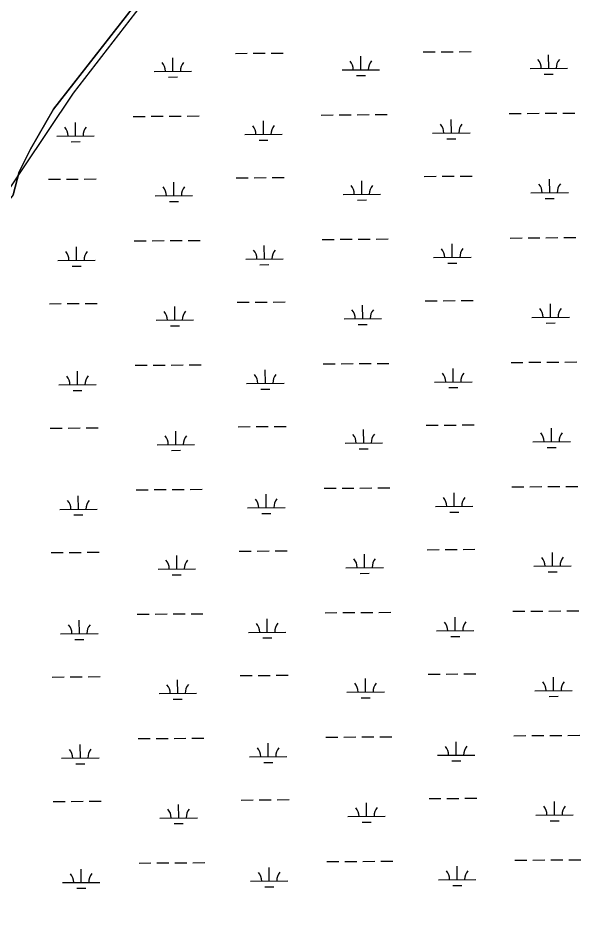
# Model space of a CAD drawing. Extents: x 3540316 to 3578335, y 553172 to 578787.
# Drawn here: x 3573136 to 3574645, y 567058 to 569467 of the extents above; entities that cross this region are included whole.
import ezdxf

# ---------------------------------------------------------------- set-up
doc = ezdxf.new("R2010")
doc.units = 0
for name, color, linetype in [('V-RIVR-IDEN', 7, 'Continuous'), ('V-SITE-VEGE', 7, 'Continuous'), ('V-TOPO-SHOR', 7, 'Continuous'), ('V-WETL-SWMP', 7, 'Continuous')]:
    doc.layers.add(name, color=color, linetype=linetype)

msp = doc.modelspace()

# ---------------------------------------------------------------- linework, layer by layer
at = {"layer": 'V-SITE-VEGE'}
for p, q in [((3573283.7, 569265.8), (3574062.7, 570282.2)), ((3572794.9, 568539.8), (3573283.7, 569265.8))]:
    msp.add_line(p, q, dxfattribs=at)
at = {"layer": 'V-TOPO-SHOR'}
msp.add_lwpolyline([(3576062.3, 570951.7), (3575857.4, 571027.3), (3575490.8, 571164.8), (3575322.8, 571226), (3575170.1, 571226), (3575154.8, 571195.4), (3575124.2, 571164.8), (3575032.6, 571149.6), (3574971.5, 571180.1), (3574925.7, 571210.7), (3574895.1, 571210.7), (3574818.8, 571195.4), (3574727.1, 571103.7), (3574650.7, 571012), (3574039.8, 570293.6), (3573505.2, 569575.3), (3573230.3, 569223.7), (3573169.2, 569116.7), (3573138.6, 569055.6), (3573123.3, 568994.4), (3573062.2, 568918), (3572588.7, 568184.4), (3572283.3, 567771.7), (3571932, 567297.9)], dxfattribs=at)
at = {"layer": 'V-WETL-SWMP'}
for p, q in [((3573230.3, 569223.7), (3573505.2, 569575.3)), ((3573716.3, 569372.5), (3573748.3, 569372.8)), ((3573764.3, 569372.9), (3573796.3, 569373.1)), ((3573812.3, 569373.3), (3573844.3, 569373.5)), ((3574218.2, 569376.4), (3574250.2, 569376.6)), ((3574266.2, 569376.7), (3574298.2, 569377)), ((3574314.2, 569377.1), (3574346.2, 569377.4)), ((3573549.6, 569324.8), (3573549.3, 569360.8)), ((3574051.5, 569328.7), (3574051.2, 569364.7)), ((3574553.4, 569332.5), (3574553.1, 569368.5)), ((3573499.6, 569324.4), (3573599.6, 569325.2)), ((3574001.5, 569328.3), (3574101.5, 569329)), ((3574503.4, 569332.1), (3574603.4, 569332.9)), ((3573537.7, 569309.3), (3573561.7, 569309.5)), ((3574039.6, 569313.1), (3574063.6, 569313.3)), ((3574541.5, 569317), (3574565.5, 569317.2)), ((3573169.2, 569116.7), (3573230.3, 569223.7)), ((3573443.7, 569203.9), (3573475.7, 569204.1)), ((3573491.7, 569204.3), (3573523.7, 569204.5)), ((3573539.7, 569204.6), (3573571.7, 569204.9)), ((3573587.7, 569205), (3573619.7, 569205.3)), ((3573945.6, 569207.8), (3573977.6, 569208)), ((3573993.6, 569208.1), (3574025.5, 569208.4)), ((3574041.5, 569208.5), (3574073.5, 569208.8)), ((3574089.5, 569208.9), (3574121.5, 569209.1)), ((3574447.4, 569211.6), (3574479.4, 569211.9)), ((3574495.4, 569212), (3574527.4, 569212.3)), ((3574543.4, 569212.4), (3574575.4, 569212.6)), ((3574591.4, 569212.8), (3574623.4, 569213)), ((3573289.5, 569152), (3573289.2, 569188)), ((3573791.4, 569155.8), (3573791.1, 569191.8)), ((3574293.2, 569159.7), (3574293, 569195.7)), ((3573741.4, 569155.5), (3573841.4, 569156.2)), ((3574243.3, 569159.3), (3574343.2, 569160.1)), ((3573239.5, 569151.6), (3573339.5, 569152.4)), ((3573277.6, 569136.4), (3573301.6, 569136.6)), ((3573779.5, 569140.3), (3573803.5, 569140.5)), ((3574281.4, 569144.2), (3574305.4, 569144.4)), ((3573138.6, 569055.6), (3573169.2, 569116.7)), ((3573123.3, 568994.4), (3573138.6, 569055.6)), ((3573216.9, 569036), (3573248.9, 569036.2)), ((3573264.9, 569036.3), (3573296.9, 569036.6)), ((3573312.9, 569036.7), (3573344.9, 569037)), ((3573718.8, 569039.8), (3573750.8, 569040.1)), ((3573766.8, 569040.2), (3573798.8, 569040.5)), ((3573814.8, 569040.6), (3573846.8, 569040.8)), ((3574220.7, 569043.7), (3574252.7, 569044)), ((3574268.7, 569044.1), (3574300.7, 569044.3)), ((3574316.7, 569044.5), (3574348.7, 569044.7)), ((3574555.9, 568999.9), (3574555.6, 569035.9)), ((3573552.1, 568992.1), (3573551.9, 569028.1)), ((3574054, 568996), (3574053.8, 569032)), ((3573502.1, 568991.7), (3573602.1, 568992.5)), ((3574004, 568995.6), (3574104, 568996.4)), ((3574505.9, 568999.5), (3574605.9, 569000.3)), ((3573540.3, 568976.6), (3573564.3, 568976.8)), ((3574042.2, 568980.5), (3574066.2, 568980.7)), ((3574544, 568984.3), (3574568, 568984.5)), ((3573446.2, 568871.2), (3573478.2, 568871.5)), ((3573494.2, 568871.6), (3573526.2, 568871.9)), ((3573542.2, 568872), (3573574.2, 568872.2)), ((3573590.2, 568872.3), (3573622.2, 568872.6)), ((3573948.1, 568875.1), (3573980.1, 568875.4)), ((3573996.1, 568875.5), (3574028.1, 568875.7)), ((3574044.1, 568875.8), (3574076.1, 568876.1)), ((3574092.1, 568876.2), (3574124.1, 568876.5)), ((3574450, 568879), (3574482, 568879.2)), ((3574498, 568879.3), (3574530, 568879.6)), ((3574546, 568879.7), (3574578, 568880)), ((3574594, 568880.1), (3574626, 568880.3)), ((3573292, 568819.3), (3573291.7, 568855.3)), ((3573793.9, 568823.2), (3573793.6, 568859.2)), ((3574295.8, 568827), (3574295.5, 568863)), ((3573242, 568818.9), (3573342, 568819.7)), ((3573743.9, 568822.8), (3573843.9, 568823.6)), ((3574245.8, 568826.7), (3574345.8, 568827.4)), ((3573280.1, 568803.8), (3573304.1, 568804)), ((3573782, 568807.7), (3573806, 568807.8)), ((3574283.9, 568811.5), (3574307.9, 568811.7)), ((3573219.5, 568703.3), (3573251.5, 568703.6)), ((3573267.5, 568703.7), (3573299.5, 568703.9)), ((3573315.5, 568704.1), (3573347.5, 568704.3)), ((3573721.4, 568707.2), (3573753.4, 568707.4)), ((3573769.4, 568707.5), (3573801.4, 568707.8)), ((3573817.4, 568707.9), (3573849.4, 568708.2)), ((3574056.6, 568663.3), (3574056.3, 568699.3)), ((3574223.3, 568711), (3574255.3, 568711.3)), ((3574271.3, 568711.4), (3574303.3, 568711.7)), ((3574319.3, 568711.8), (3574351.3, 568712)), ((3574558.5, 568667.2), (3574558.2, 568703.2)), ((3573554.7, 568659.5), (3573554.4, 568695.5)), ((3573504.7, 568659.1), (3573604.7, 568659.8)), ((3574006.6, 568662.9), (3574106.6, 568663.7)), ((3574508.5, 568666.8), (3574608.5, 568667.6)), ((3574546.6, 568651.7), (3574570.6, 568651.9)), ((3573542.8, 568643.9), (3573566.8, 568644.1)), ((3574044.7, 568647.8), (3574068.7, 568648)), ((3573448.8, 568538.6), (3573480.8, 568538.8)), ((3573496.8, 568538.9), (3573528.8, 568539.2)), ((3573544.8, 568539.3), (3573576.8, 568539.6)), ((3573592.8, 568539.7), (3573624.8, 568539.9)), ((3573950.7, 568542.4), (3573982.7, 568542.7)), ((3573998.7, 568542.8), (3574030.7, 568543.1)), ((3574046.7, 568543.2), (3574078.7, 568543.4)), ((3574094.7, 568543.6), (3574126.7, 568543.8)), ((3574298.4, 568494.4), (3574298.1, 568530.4)), ((3574452.6, 568546.3), (3574484.6, 568546.6)), ((3574500.6, 568546.7), (3574532.6, 568546.9)), ((3574548.6, 568547.1), (3574580.6, 568547.3)), ((3574596.6, 568547.4), (3574628.6, 568547.7)), ((3573294.6, 568486.6), (3573294.3, 568522.6)), ((3573796.5, 568490.5), (3573796.2, 568526.5)), ((3573244.6, 568486.3), (3573344.6, 568487)), ((3573746.5, 568490.1), (3573846.5, 568490.9)), ((3574248.4, 568494), (3574348.4, 568494.8)), ((3573282.7, 568471.1), (3573306.7, 568471.3)), ((3573784.6, 568475), (3573808.6, 568475.2)), ((3574286.5, 568478.9), (3574310.5, 568479)), ((3573222.1, 568370.6), (3573254.1, 568370.9)), ((3573270.1, 568371), (3573302.1, 568371.3)), ((3573318.1, 568371.4), (3573350.1, 568371.6)), ((3573557.3, 568326.8), (3573557, 568362.8)), ((3573724, 568374.5), (3573756, 568374.8)), ((3573772, 568374.9), (3573804, 568375.1)), ((3573820, 568375.3), (3573852, 568375.5)), ((3574059.2, 568330.7), (3574058.9, 568366.7)), ((3574225.9, 568378.4), (3574257.9, 568378.6)), ((3574273.9, 568378.8), (3574305.9, 568379)), ((3574321.9, 568379.1), (3574353.9, 568379.4)), ((3574561.1, 568334.5), (3574560.8, 568370.5)), ((3573507.3, 568326.4), (3573607.3, 568327.2)), ((3574009.2, 568330.3), (3574109.2, 568331.1)), ((3574047.3, 568315.1), (3574071.3, 568315.3)), ((3574511.1, 568334.2), (3574611.1, 568334.9)), ((3574549.2, 568319), (3574573.2, 568319.2)), ((3573545.4, 568311.3), (3573569.4, 568311.5)), ((3573451.4, 568205.9), (3573483.4, 568206.2)), ((3573499.4, 568206.3), (3573531.4, 568206.5)), ((3573547.3, 568206.6), (3573579.3, 568206.9)), ((3573595.3, 568207), (3573627.3, 568207.3)), ((3573799, 568157.8), (3573798.8, 568193.8)), ((3573953.2, 568209.8), (3573985.2, 568210)), ((3574001.2, 568210.1), (3574033.2, 568210.4)), ((3574049.2, 568210.5), (3574081.2, 568210.8)), ((3574097.2, 568210.9), (3574129.2, 568211.1)), ((3574300.9, 568161.7), (3574300.7, 568197.7)), ((3574455.1, 568213.6), (3574487.1, 568213.9)), ((3574503.1, 568214), (3574535.1, 568214.3)), ((3574551.1, 568214.4), (3574583.1, 568214.6)), ((3574599.1, 568214.8), (3574631.1, 568215)), ((3573297.2, 568154), (3573296.9, 568190)), ((3573247.2, 568153.6), (3573347.2, 568154.4)), ((3573749.1, 568157.5), (3573849, 568158.2)), ((3574250.9, 568161.3), (3574350.9, 568162.1)), ((3574289.1, 568146.2), (3574313.1, 568146.4)), ((3573285.3, 568138.5), (3573309.3, 568138.6)), ((3573787.2, 568142.3), (3573811.2, 568142.5)), ((3573224.6, 568038), (3573256.6, 568038.2)), ((3573272.6, 568038.4), (3573304.6, 568038.6)), ((3573320.6, 568038.7), (3573352.6, 568039)), ((3573559.8, 567994.1), (3573559.6, 568030.1)), ((3573726.5, 568041.8), (3573758.5, 568042.1)), ((3573774.5, 568042.2), (3573806.5, 568042.5)), ((3573822.5, 568042.6), (3573854.5, 568042.8)), ((3574061.7, 567998), (3574061.4, 568034)), ((3574228.4, 568045.7), (3574260.4, 568046)), ((3574276.4, 568046.1), (3574308.4, 568046.3)), ((3574324.4, 568046.5), (3574356.4, 568046.7)), ((3574563.6, 568001.9), (3574563.3, 568037.9)), ((3574513.6, 568001.5), (3574613.6, 568002.3)), ((3573509.8, 567993.7), (3573609.8, 567994.5)), ((3573548, 567978.6), (3573572, 567978.8)), ((3574011.7, 567997.6), (3574111.7, 567998.4)), ((3574049.8, 567982.5), (3574073.8, 567982.7)), ((3574551.7, 567986.3), (3574575.7, 567986.5)), ((3574457.7, 567881), (3574489.7, 567881.2)), ((3574505.7, 567881.4), (3574537.7, 567881.6)), ((3574553.7, 567881.7), (3574585.7, 567882)), ((3574601.7, 567882.1), (3574633.7, 567882.3)), ((3573299.7, 567821.3), (3573299.4, 567857.3)), ((3573453.9, 567873.2), (3573485.9, 567873.5)), ((3573501.9, 567873.6), (3573533.9, 567873.9)), ((3573549.9, 567874), (3573581.9, 567874.2)), ((3573597.9, 567874.4), (3573629.9, 567874.6)), ((3573801.6, 567825.2), (3573801.3, 567861.2)), ((3573955.8, 567877.1), (3573987.8, 567877.4)), ((3574003.8, 567877.5), (3574035.8, 567877.7)), ((3574051.8, 567877.9), (3574083.8, 567878.1)), ((3574099.8, 567878.2), (3574131.8, 567878.5)), ((3574303.5, 567829), (3574303.2, 567865)), ((3573249.7, 567820.9), (3573349.7, 567821.7)), ((3573751.6, 567824.8), (3573851.6, 567825.6)), ((3573789.7, 567809.7), (3573813.7, 567809.8)), ((3574253.5, 567828.7), (3574353.5, 567829.4)), ((3574291.6, 567813.5), (3574315.6, 567813.7)), ((3573287.8, 567805.8), (3573311.8, 567806)), ((3573825.1, 567709.9), (3573857.1, 567710.2)), ((3574231, 567713.1), (3574263, 567713.3)), ((3574279, 567713.4), (3574311, 567713.7)), ((3574327, 567713.8), (3574359, 567714)), ((3573227.2, 567705.3), (3573259.2, 567705.6)), ((3573275.2, 567705.7), (3573307.2, 567705.9)), ((3573323.2, 567706.1), (3573355.2, 567706.3)), ((3573562.4, 567661.5), (3573562.1, 567697.5)), ((3573729.1, 567709.2), (3573761.1, 567709.4)), ((3573777.1, 567709.6), (3573809.1, 567709.8)), ((3574064.3, 567665.3), (3574064, 567701.3)), ((3574566.2, 567669.2), (3574565.9, 567705.2)), ((3574014.3, 567665), (3574114.3, 567665.7)), ((3574516.2, 567668.8), (3574616.2, 567669.6)), ((3573512.4, 567661.1), (3573612.4, 567661.9)), ((3573550.5, 567645.9), (3573574.5, 567646.1)), ((3574052.4, 567649.8), (3574076.4, 567650)), ((3574554.3, 567653.7), (3574578.3, 567653.9)), ((3573552.5, 567541.3), (3573584.5, 567541.6)), ((3573600.5, 567541.7), (3573632.5, 567541.9)), ((3573958.4, 567544.4), (3573990.4, 567544.7)), ((3574006.4, 567544.8), (3574038.4, 567545.1)), ((3574054.4, 567545.2), (3574086.4, 567545.4)), ((3574102.4, 567545.6), (3574134.4, 567545.8)), ((3574460.3, 567548.3), (3574492.3, 567548.6)), ((3574508.3, 567548.7), (3574540.3, 567548.9)), ((3574556.3, 567549.1), (3574588.3, 567549.3)), ((3574604.3, 567549.4), (3574636.3, 567549.7)), ((3573302.3, 567488.6), (3573302, 567524.6)), ((3573456.5, 567540.6), (3573488.5, 567540.8)), ((3573504.5, 567540.9), (3573536.5, 567541.2)), ((3573804.2, 567492.5), (3573803.9, 567528.5)), ((3574306.1, 567496.4), (3574305.8, 567532.4)), ((3574256.1, 567496), (3574356.1, 567496.8)), ((3573252.3, 567488.3), (3573352.3, 567489)), ((3573290.4, 567473.1), (3573314.4, 567473.3)), ((3573754.2, 567492.1), (3573854.2, 567492.9)), ((3573792.3, 567477), (3573816.3, 567477.2)), ((3574294.2, 567480.9), (3574318.2, 567481)), ((3573277.8, 567373), (3573309.8, 567373.3)), ((3573325.8, 567373.4), (3573357.8, 567373.6)), ((3573731.7, 567376.5), (3573763.7, 567376.8)), ((3573779.7, 567376.9), (3573811.7, 567377.1)), ((3573827.7, 567377.3), (3573859.7, 567377.5)), ((3574233.6, 567380.4), (3574265.6, 567380.6)), ((3574281.6, 567380.8), (3574313.6, 567381)), ((3574329.6, 567381.1), (3574361.6, 567381.4)), ((3573229.8, 567372.7), (3573261.8, 567372.9)), ((3573565, 567328.8), (3573564.7, 567364.8)), ((3574066.9, 567332.7), (3574066.6, 567368.7)), ((3574568.7, 567336.5), (3574568.5, 567372.5)), ((3573515, 567328.4), (3573615, 567329.2)), ((3574016.9, 567332.3), (3574116.9, 567333.1)), ((3574518.7, 567336.2), (3574618.7, 567336.9)), ((3573553.1, 567313.3), (3573577.1, 567313.5)), ((3574055, 567317.1), (3574079, 567317.3)), ((3574556.9, 567321), (3574580.9, 567321.2)), ((3573459, 567207.9), (3573491, 567208.2)), ((3573507, 567208.3), (3573539, 567208.5)), ((3573555, 567208.7), (3573587, 567208.9)), ((3573603, 567209), (3573635, 567209.3)), ((3573960.9, 567211.8), (3573992.9, 567212)), ((3574008.9, 567212.2), (3574040.9, 567212.4)), ((3574056.9, 567212.5), (3574088.9, 567212.8)), ((3574104.9, 567212.9), (3574136.9, 567213.1)), ((3574462.8, 567215.7), (3574494.8, 567215.9)), ((3574510.8, 567216), (3574542.8, 567216.3)), ((3574558.8, 567216.4), (3574590.8, 567216.6)), ((3574606.8, 567216.8), (3574638.8, 567217)), ((3573304.8, 567156), (3573304.6, 567192)), ((3573806.7, 567159.8), (3573806.5, 567195.8)), ((3574308.6, 567163.7), (3574308.4, 567199.7)), ((3573254.9, 567155.6), (3573354.8, 567156.4)), ((3573756.7, 567159.5), (3573856.7, 567160.2)), ((3574258.6, 567163.3), (3574358.6, 567164.1)), ((3573293, 567140.5), (3573317, 567140.6)), ((3573794.9, 567144.3), (3573818.9, 567144.5)), ((3574296.8, 567148.2), (3574320.8, 567148.4))]:
    msp.add_line(p, q, dxfattribs=at)
for centre, start, end in [((3573494.3, 569324.8), 359.6699, 41.2135), ((3573604.8, 569325.7), 139.6699, 181.2135), ((3573996.2, 569328.7), 359.6699, 41.2135), ((3574106.7, 569329.6), 139.6699, 181.2135), ((3574498.1, 569332.6), 359.6699, 41.2135), ((3574608.6, 569333.4), 139.6699, 181.2135), ((3573846.6, 569156.7), 139.6699, 181.2135), ((3574238, 569159.8), 359.6699, 41.2135), ((3574348.5, 569160.6), 139.6699, 181.2135), ((3573234.2, 569152), 359.6699, 41.2135), ((3573344.7, 569152.9), 139.6699, 181.2135), ((3573736.1, 569155.9), 359.6699, 41.2135), ((3573496.9, 568992.2), 359.6699, 41.2135), ((3573607.4, 568993), 139.6699, 181.2135), ((3573998.8, 568996), 359.6699, 41.2135), ((3574109.3, 568996.9), 139.6699, 181.2135), ((3574500.7, 568999.9), 359.6699, 41.2135), ((3574611.2, 569000.8), 139.6699, 181.2135), ((3573236.8, 568819.4), 359.6699, 41.2135), ((3573347.3, 568820.2), 139.6699, 181.2135), ((3573738.7, 568823.2), 359.6699, 41.2135), ((3573849.2, 568824.1), 139.6699, 181.2135), ((3574240.6, 568827.1), 359.6699, 41.2135), ((3574351.1, 568827.9), 139.6699, 181.2135), ((3573499.5, 568659.5), 359.6699, 41.2135), ((3573609.9, 568660.4), 139.6699, 181.2135), ((3574001.4, 568663.4), 359.6699, 41.2135), ((3574111.8, 568664.2), 139.6699, 181.2135), ((3574503.2, 568667.3), 359.6699, 41.2135), ((3574613.7, 568668.1), 139.6699, 181.2135), ((3573239.3, 568486.7), 359.6699, 41.2135), ((3573349.8, 568487.5), 139.6699, 181.2135), ((3573741.2, 568490.6), 359.6699, 41.2135), ((3573851.7, 568491.4), 139.6699, 181.2135), ((3574243.1, 568494.4), 359.6699, 41.2135), ((3574353.6, 568495.3), 139.6699, 181.2135), ((3573502, 568326.8), 359.6699, 41.2135), ((3573612.5, 568327.7), 139.6699, 181.2135), ((3574003.9, 568330.7), 359.6699, 41.2135), ((3574114.4, 568331.6), 139.6699, 181.2135), ((3574505.8, 568334.6), 359.6699, 41.2135), ((3574616.3, 568335.4), 139.6699, 181.2135), ((3573241.9, 568154), 359.6699, 41.2135), ((3573352.4, 568154.9), 139.6699, 181.2135), ((3573743.8, 568157.9), 359.6699, 41.2135), ((3573854.3, 568158.7), 139.6699, 181.2135), ((3574245.7, 568161.8), 359.6699, 41.2135), ((3574356.2, 568162.6), 139.6699, 181.2135), ((3574508.4, 568001.9), 359.6699, 41.2135), ((3574618.9, 568002.8), 139.6699, 181.2135), ((3573504.6, 567994.2), 359.6699, 41.2135), ((3573615.1, 567995), 139.6699, 181.2135), ((3574006.5, 567998.1), 359.6699, 41.2135), ((3574117, 567998.9), 139.6699, 181.2135), ((3573244.5, 567821.4), 359.6699, 41.2135), ((3573355, 567822.2), 139.6699, 181.2135), ((3573746.4, 567825.2), 359.6699, 41.2135), ((3573856.9, 567826.1), 139.6699, 181.2135), ((3574248.3, 567829.1), 359.6699, 41.2135), ((3574358.7, 567829.9), 139.6699, 181.2135), ((3574009, 567665.4), 359.6699, 41.2135), ((3574119.5, 567666.2), 139.6699, 181.2135), ((3574510.9, 567669.3), 359.6699, 41.2135), ((3574621.4, 567670.1), 139.6699, 181.2135), ((3573507.2, 567661.5), 359.6699, 41.2135), ((3573617.6, 567662.4), 139.6699, 181.2135), ((3574250.8, 567496.4), 359.6699, 41.2135), ((3574361.3, 567497.3), 139.6699, 181.2135), ((3573247, 567488.7), 359.6699, 41.2135), ((3573357.5, 567489.5), 139.6699, 181.2135), ((3573748.9, 567492.6), 359.6699, 41.2135), ((3573859.4, 567493.4), 139.6699, 181.2135), ((3573509.7, 567328.9), 359.6699, 41.2135), ((3573620.2, 567329.7), 139.6699, 181.2135), ((3574011.6, 567332.7), 359.6699, 41.2135), ((3574122.1, 567333.6), 139.6699, 181.2135), ((3574513.5, 567336.6), 359.6699, 41.2135), ((3574624, 567337.4), 139.6699, 181.2135), ((3573751.5, 567159.9), 359.6699, 41.2135), ((3573862, 567160.7), 139.6699, 181.2135), ((3574253.4, 567163.8), 359.6699, 41.2135), ((3574363.9, 567164.6), 139.6699, 181.2135), ((3573249.6, 567156), 359.6699, 41.2135), ((3573360.1, 567156.9), 139.6699, 181.2135)]:
    msp.add_arc(centre, 35.2, start, end, dxfattribs=at)

# ---------------------------------------------------------------- texts
at = {"layer": 'V-RIVR-IDEN'}
msp.add_text('FLOODWAY', height=167, rotation=53.4623, dxfattribs=at).set_placement((3574519.4, 566610.7))

doc.saveas('drawing.dxf')
